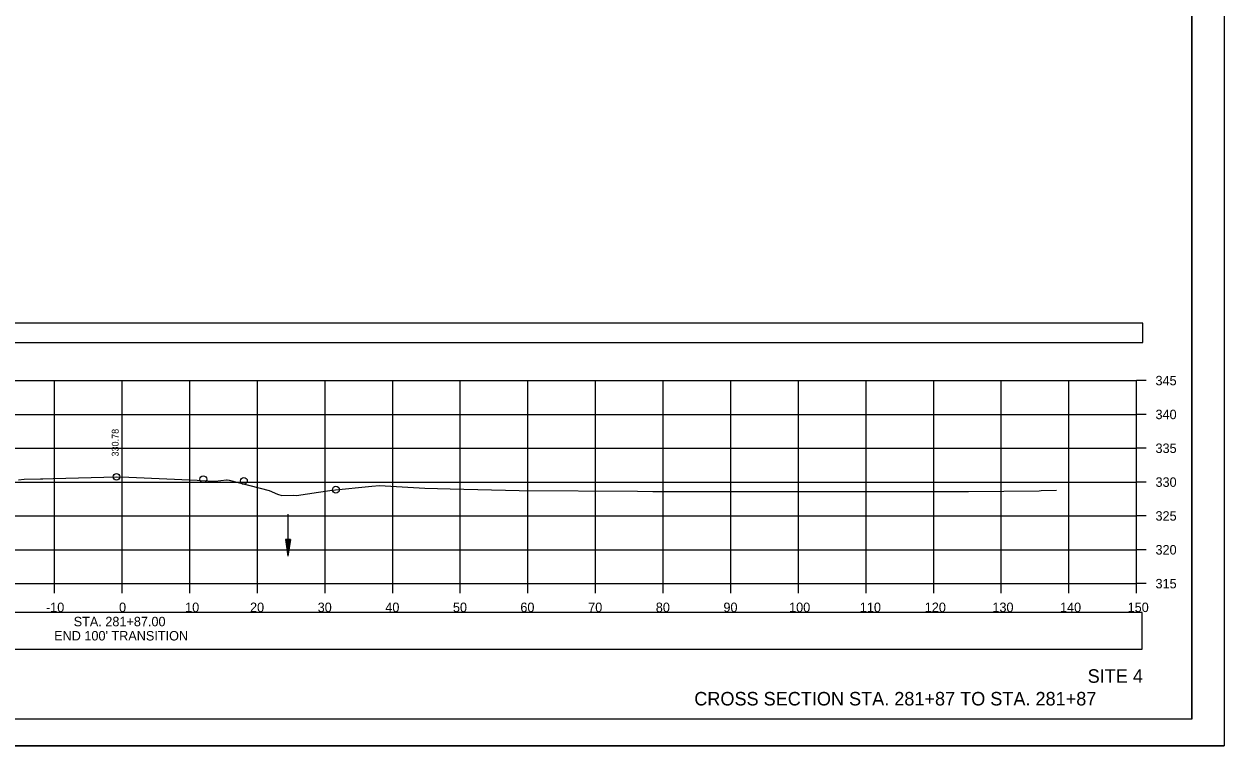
# Model space of a CAD drawing. Extents: x 1376273 to 1384221, y 378927 to 384592.
# Drawn here: x 1380177.1 to 1380354.6, y 384378.6 to 384485.3 of the extents above; entities that cross this region are included whole.
import ezdxf

# ---------------------------------------------------------------- set-up
doc = ezdxf.new("R2010")
doc.units = 0
for name, color, linetype in [('R_Axis', 7, 'Continuous'), ('R_Axis Annot', 7, 'Continuous'), ('R_Border', 7, 'Continuous'), ('R_Draft', 7, 'Continuous'), ('R_Exist Surface', 7, 'Continuous'), ('R_Fin Surface', 7, 'Continuous'), ('R_Grid', 7, 'Continuous'), ('R_No Plot', 7, 'Continuous'), ('R_Water', 7, 'Continuous'), ('R_Xsect Elev', 7, 'Continuous')]:
    doc.layers.add(name, color=color, linetype=linetype)

msp = doc.modelspace()

# ---------------------------------------------------------------- linework, layer by layer
at = {"layer": 'R_Axis'}
for p, q in [((1380341.66, 384402.58), (1380341.66, 384432.58)), ((1380343.06, 384432.58), (1380341.66, 384432.58)), ((1380343.06, 384427.58), (1380341.66, 384427.58)), ((1380343.06, 384422.58), (1380341.66, 384422.58)), ((1380343.06, 384417.58), (1380341.66, 384417.58)), ((1380343.06, 384412.58), (1380341.66, 384412.58)), ((1380343.06, 384407.58), (1380341.66, 384407.58)), ((1380041.66, 384402.58), (1380341.66, 384402.58)), ((1380181.66, 384401.18), (1380181.66, 384402.58)), ((1380191.66, 384401.18), (1380191.66, 384402.58)), ((1380201.66, 384401.18), (1380201.66, 384402.58)), ((1380211.66, 384401.18), (1380211.66, 384402.58)), ((1380221.66, 384401.18), (1380221.66, 384402.58)), ((1380231.66, 384401.18), (1380231.66, 384402.58)), ((1380241.66, 384401.18), (1380241.66, 384402.58)), ((1380251.66, 384401.18), (1380251.66, 384402.58)), ((1380261.66, 384401.18), (1380261.66, 384402.58)), ((1380271.66, 384401.18), (1380271.66, 384402.58)), ((1380281.66, 384401.18), (1380281.66, 384402.58)), ((1380291.66, 384401.18), (1380291.66, 384402.58)), ((1380301.66, 384401.18), (1380301.66, 384402.58)), ((1380311.66, 384401.18), (1380311.66, 384402.58)), ((1380321.66, 384401.18), (1380321.66, 384402.58)), ((1380331.66, 384401.18), (1380331.66, 384402.58)), ((1380341.66, 384401.18), (1380341.66, 384402.58)), ((1380343.06, 384402.58), (1380341.66, 384402.58))]:
    msp.add_line(p, q, dxfattribs=at)
at = {"layer": 'R_Axis Annot'}
for points in [[(1380040.77, 384438.23), (1380342.57, 384438.23), (1380342.57, 384441.05), (1380040.77, 384441.05)], [(1380040.81, 384392.89), (1380342.5, 384392.89), (1380342.5, 384398.3), (1380040.81, 384398.3)]]:
    msp.add_lwpolyline(points, close=True, dxfattribs=at)
at = {"layer": 'R_Border'}
for q in [(1380349.84, 384588.04), (1380033.66, 384382.58)]:
    msp.add_line((1380349.84, 384382.58), q, dxfattribs=at)
at = {"layer": 'R_Exist Surface'}
msp.add_lwpolyline([(1380176.35, 384417.93), (1380177.19, 384418), (1380179.59, 384418.07), (1380179.95, 384418.08), (1380181.47, 384418.11), (1380190.83, 384418.36), (1380192.63, 384418.29), (1380202.75, 384417.87), (1380203.22, 384417.84), (1380205.43, 384417.71), (1380207.08, 384417.9), (1380207.2, 384417.92), (1380207.47, 384417.85), (1380213.41, 384416.32), (1380214.64, 384415.79), (1380215.26, 384415.58), (1380216.95, 384415.63), (1380217.42, 384415.62), (1380220.67, 384416.11), (1380222.72, 384416.41), (1380228.58, 384416.98), (1380229.7, 384417.09), (1380232.25, 384416.93), (1380236.41, 384416.7), (1380240.15, 384416.61), (1380250.37, 384416.35), (1380267.88, 384416.22), (1380270.15, 384416.18), (1380272.72, 384416.21), (1380297.65, 384416.17), (1380303.26, 384416.17), (1380316.83, 384416.19), (1380327.24, 384416.31), (1380327.57, 384416.32), (1380329.81, 384416.4)], dxfattribs=at)
at = {"layer": 'R_Fin Surface'}
msp.add_lwpolyline([(1380223.27, 384416.46), (1380223.27, 384416.46)], dxfattribs=at)
at = {"layer": 'R_Grid'}
for p, q in [((1380041.66, 384432.58), (1380341.66, 384432.58)), ((1380181.66, 384402.58), (1380181.66, 384432.58)), ((1380191.66, 384402.58), (1380191.66, 384432.58)), ((1380201.66, 384402.58), (1380201.66, 384432.58)), ((1380211.66, 384402.58), (1380211.66, 384432.58)), ((1380221.66, 384402.58), (1380221.66, 384432.58)), ((1380231.66, 384402.58), (1380231.66, 384432.58)), ((1380241.66, 384402.58), (1380241.66, 384432.58)), ((1380251.66, 384402.58), (1380251.66, 384432.58)), ((1380261.66, 384402.58), (1380261.66, 384432.58)), ((1380271.66, 384402.58), (1380271.66, 384432.58)), ((1380281.66, 384402.58), (1380281.66, 384432.58)), ((1380291.66, 384402.58), (1380291.66, 384432.58)), ((1380301.66, 384402.58), (1380301.66, 384432.58)), ((1380311.66, 384402.58), (1380311.66, 384432.58)), ((1380321.66, 384402.58), (1380321.66, 384432.58)), ((1380331.66, 384402.58), (1380331.66, 384432.58)), ((1380341.66, 384402.58), (1380341.66, 384432.58)), ((1380041.66, 384427.58), (1380341.66, 384427.58)), ((1380041.66, 384422.58), (1380341.66, 384422.58)), ((1380041.66, 384417.58), (1380341.66, 384417.58)), ((1380041.66, 384412.58), (1380341.66, 384412.58)), ((1380041.66, 384407.58), (1380341.66, 384407.58)), ((1380041.66, 384402.58), (1380341.66, 384402.58))]:
    msp.add_line(p, q, dxfattribs=at)
at = {"layer": 'R_No Plot'}
msp.add_line((1380021.26, 384378.6), (1380354.59, 384378.6), dxfattribs=at)
for points in [[(1380021.25, 384591.93), (1380354.59, 384591.93), (1380354.59, 384378.6), (1380021.25, 384378.6)], [(1380267.58, 384588.04), (1380267.58, 384578.16), (1380303.31, 384578.16), (1380303.31, 384575.24), (1380326.51, 384575.24), (1380326.51, 384550.91), (1380349.84, 384550.91), (1380349.84, 384382.58), (1380033.66, 384382.58), (1380033.66, 384588.04)]]:
    msp.add_lwpolyline(points, close=True, dxfattribs=at)
for centre in [(1380190.83, 384418.36), (1380203.66, 384418), (1380203.66, 384418), (1380209.66, 384417.76), (1380209.66, 384417.76), (1380223.27, 384416.46), (1380223.27, 384416.46)]:
    msp.add_circle(centre, 0.5, dxfattribs=at)
at = {"layer": 'R_Water'}
for p, q in [((1380216.16, 384412.87), (1380216.16, 384406.62)), ((1380215.79, 384409.12), (1380216.16, 384406.62)), ((1380216.54, 384409.12), (1380215.79, 384409.12)), ((1380215.85, 384409.12), (1380216.16, 384407.04)), ((1380215.91, 384409.12), (1380216.16, 384407.47)), ((1380215.97, 384409.12), (1380216.16, 384407.88)), ((1380216.04, 384409.12), (1380216.16, 384408.31)), ((1380216.1, 384409.12), (1380216.16, 384408.72)), ((1380216.54, 384409.12), (1380216.16, 384406.62)), ((1380216.28, 384409.12), (1380216.16, 384408.31)), ((1380216.41, 384409.12), (1380216.16, 384407.47)), ((1380216.47, 384409.12), (1380216.16, 384407.04)), ((1380216.35, 384409.12), (1380216.16, 384407.88)), ((1380216.22, 384409.12), (1380216.16, 384408.72))]:
    msp.add_line(p, q, dxfattribs=at)

# ---------------------------------------------------------------- texts
at = {"layer": 'R_Axis Annot'}
for s, p in [('345', (1380344.46, 384431.88)), ('340', (1380344.46, 384426.88)), ('335', (1380344.46, 384421.88)), ('330', (1380344.46, 384416.88)), ('325', (1380344.46, 384411.88)), ('320', (1380344.46, 384406.88)), ('315', (1380344.46, 384401.88)), ('-10', (1380180.39, 384398.38)), ('0', (1380191.2, 384398.38)), ('10', (1380200.97, 384398.38)), ('20', (1380210.57, 384398.38)), ('30', (1380220.57, 384398.38)), ('40', (1380230.57, 384398.38)), ('50', (1380240.57, 384398.38)), ('60', (1380250.54, 384398.38)), ('70', (1380260.57, 384398.38)), ('80', (1380270.57, 384398.38)), ('90', (1380280.57, 384398.38)), ('100', (1380290.28, 384398.38)), ('110', (1380300.74, 384398.38)), ('120', (1380310.34, 384398.38)), ('130', (1380320.34, 384398.38)), ('140', (1380330.34, 384398.38)), ('150', (1380340.34, 384398.38)), ('STA. 281+87.00', (1380184.49, 384396.28)), ("END 100' TRANSITION", (1380181.6, 384394.18))]:
    msp.add_text(s, height=1.4, dxfattribs=at).set_placement(p)
at = {"layer": 'R_Draft'}
for s, p in [('SITE 4', (1380334.43, 384387.93)), ('CROSS SECTION STA. 281+87 TO STA. 281+87', (1380276.26, 384384.58))]:
    msp.add_text(s, height=2, dxfattribs=at).set_placement(p)
at = {"layer": 'R_Xsect Elev'}
msp.add_text('330.78', height=1, rotation=90, dxfattribs=at).set_placement((1380191.13, 384421.36))

doc.saveas('drawing.dxf')
